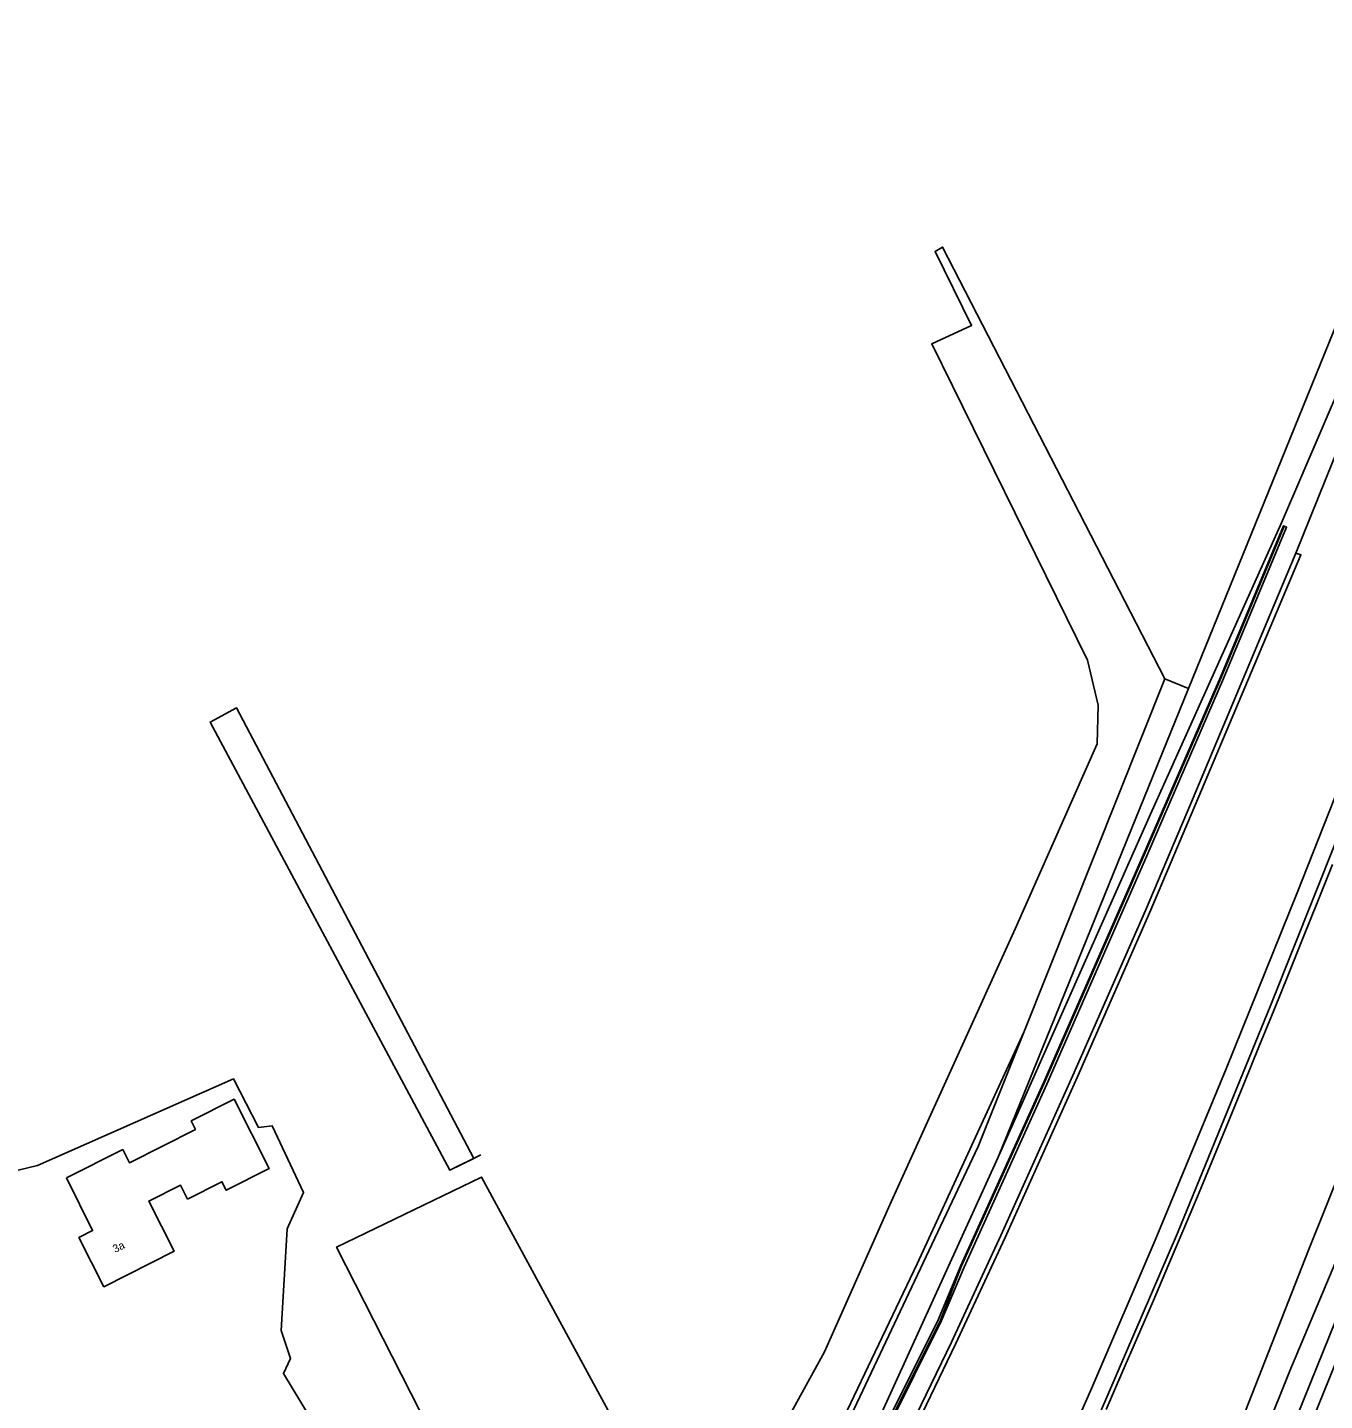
# Model space of a CAD drawing. Extents: x 135999 to 138000, y 396000 to 398501.
# Drawn here: x 137620.8 to 137785.7, y 397330.2 to 397504.8 of the extents above; entities that cross this region are included whole.
import ezdxf

# ---------------------------------------------------------------- set-up
doc = ezdxf.new("R2010")
doc.units = 0
for name, color, linetype in [('gg-afsc-draadraster', 7, 'Continuous'), ('gg-afsc-lijn draadraster', 7, 'Continuous'), ('gg-afsc-muur', 7, 'Continuous'), ('gg-anno-huisnummerreeks BGT', 7, 'Continuous'), ('gg-bbg-hoofdgebouw', 7, 'Continuous'), ('gg-knt-bronhoudergrens', 7, 'Continuous'), ('gg-knt-verharding', 7, 'Continuous'), ('gg-kntw-bovenkant insteek waterloop', 7, 'Continuous'), ('gx-grn-maaiveld', 7, 'Continuous')]:
    doc.layers.add(name, color=color, linetype=linetype)

msp = doc.modelspace()

# ---------------------------------------------------------------- linework, layer by layer
at = {"layer": 'gg-afsc-draadraster'}
msp.add_lwpolyline([(137709.72, 397301.6), (137721.04, 397320.57), (137733.89, 397347.58), (137747.5, 397377.13)], dxfattribs=at)
at = {"layer": 'gg-afsc-lijn draadraster'}
msp.add_line((137678.45, 397361.43), (137674.52, 397359.47), dxfattribs=at)
msp.add_lwpolyline([(137709.72, 397301.6), (137721.04, 397320.57), (137733.89, 397347.58), (137747.5, 397377.13)], dxfattribs=at)
at = {"layer": 'gg-afsc-muur'}
for points in [[(137780.55, 397441.37), (137772.54, 397422.14), (137762.78, 397399.58), (137750.05, 397370.55), (137739.56, 397347.31)], [(137570.33, 397207.7), (137578.74, 397210.36), (137593.76, 397215.07), (137608.71, 397219.67), (137619.35, 397223.44), (137630.62, 397228.07), (137638.55, 397231.85), (137646.6, 397236.08), (137653.95, 397240.43), (137662.23, 397245.7), (137668.56, 397250.49), (137677.85, 397257.83), (137687.05, 397266.21), (137693.31, 397272.64), (137700.88, 397280.99), (137707.87, 397289.74), (137713.59, 397297.85), (137718.76, 397305.99), (137723.15, 397313.49), (137730.07, 397326.71), (137736.88, 397340.43), (137739.56, 397347.31)]]:
    msp.add_lwpolyline(points, dxfattribs=at)
at = {"layer": 'gg-bbg-hoofdgebouw'}
for points in [[(137625.78, 397358.51), (137632.92, 397362.11), (137633.77, 397360.43), (137642.17, 397364.67), (137641.63, 397365.75), (137647.08, 397368.5), (137651.53, 397359.68), (137646.07, 397356.93), (137645.52, 397358.02), (137641.15, 397355.81)], [(137641.15, 397355.81), (137640.25, 397357.59), (137636.23, 397355.56), (137639.45, 397349.18), (137630.52, 397344.67), (137627.36, 397350.91), (137629.09, 397351.8), (137625.78, 397358.51)]]:
    msp.add_lwpolyline(points, dxfattribs=at)
at = {"layer": 'gg-knt-bronhoudergrens'}
for p, q in [((137777.41, 397442.94), (137800.56, 397500)), ((137768.41, 397420.75), (137777.41, 397442.94))]:
    msp.add_line(p, q, dxfattribs=at)
at = {"layer": 'gg-knt-verharding'}
msp.add_lwpolyline([(137826.9, 397433.45), (137791.88, 397346.76), (137780.76, 397319.37)], dxfattribs=at)
at = {"layer": 'gg-kntw-bovenkant insteek waterloop'}
for p, q in [((137744.22, 397361.12), (137768.41, 397420.75)), ((137765.4, 397421.96), (137747.5, 397377.13)), ((137765.4, 397421.96), (137768.41, 397420.75)), ((137741.66, 397362.51), (137747.5, 397377.13)), ((137780.6, 397324.29), (137790.76, 397349.47)), ((137781.28, 397333.99), (137788.24, 397350.49))]:
    msp.add_line(p, q, dxfattribs=at)
for points in [[(137741.66, 397362.51), (137724.41, 397326.01), (137712.43, 397304.86)], [(137714.65, 397303.56), (137727.9, 397325.31), (137744.22, 397361.12)]]:
    msp.add_lwpolyline(points, dxfattribs=at)
at = {"layer": 'gx-grn-maaiveld'}
for points in [[(137782.05, 397437.96), (137795.28, 397470.7), (137810.68, 397509.71), (137823.34, 397541.63), (137831.07, 397559.01), (137841.83, 397583.18), (137854.66, 397612.47), (137867.88, 397643.11), (137879.59, 397670.81)], [(137665.68, 397150.59), (137678.22, 397173.33), (137694.02, 397202.78), (137703.5, 397221.3), (137717.42, 397248.64), (137730.23, 397275.16), (137736.22, 397287.73), (137745.71, 397308.3), (137756.11, 397331.8), (137764.18, 397350.58), (137773.18, 397372.36), (137782.21, 397394.74), (137790.33, 397415.34), (137798.03, 397434.17), (137808.09, 397459.9), (137823.93, 397499.88), (137835.82, 397530.12), (137852.73, 397573.11), (137864.31, 397602.22), (137880.46, 397643.17), (137888.89, 397664.41)], [(137849.38, 397620.36), (137841.8, 397599.02), (137831.49, 397570.87), (137824.34, 397550.46), (137817.43, 397532.6), (137802.56, 397496.36), (137795, 397477.59), (137787.97, 397459.84), (137780.21, 397441.8), (137763.58, 397404.74), (137744.22, 397361.12)], [(137765.4, 397421.96), (137737.14, 397476.85), (137736.18, 397476.3), (137740.82, 397466.89), (137735.77, 397464.57), (137755.55, 397424.35), (137756.91, 397418.62), (137756.78, 397413.71), (137746.41, 397390.25), (137730.59, 397355.48), (137722.14, 397336.39), (137710.14, 397314.57), (137700.87, 397301.34), (137684.37, 397281.03), (137662.14, 397262.62), (137650.19, 397254.89), (137630.19, 397286.86), (137635.96, 397290.2), (137634.21, 397293.66)], [(137812.61, 397463.65), (137811.37, 397462.43), (137805.7, 397448.14), (137799.87, 397433.34), (137789.89, 397408.14), (137778.88, 397380.49), (137767, 397351.49), (137756.02, 397326.02), (137743.94, 397299.12), (137737.64, 397285.45), (137729.53, 397268.34), (137718.21, 397244.78), (137704.94, 397218.55), (137689.14, 397188.54), (137675.91, 397164.09), (137667.64, 397149.42)], [(137729.81, 397326.84), (137736.62, 397340.55), (137739.47, 397347.35), (137749.96, 397370.59), (137762.69, 397399.62), (137772.45, 397422.18), (137780.46, 397441.42), (137780.87, 397441.24), (137772.86, 397422), (137763.1, 397399.44), (137750.37, 397370.41), (137739.88, 397347.17), (137737.02, 397340.36), (137730.2, 397326.64)], [(137573.59, 397205.85), (137574.36, 397206.14), (137583.69, 397209.24), (137600.18, 397214.26), (137615.28, 397219.2), (137629.22, 397224.59), (137642.97, 397231.12), (137655.08, 397238.04), (137666.58, 397245.69), (137676.55, 397253.36), (137686.49, 397262.09), (137696.05, 397271.73), (137706.58, 397283.99), (137713.24, 397292.78), (137718.69, 397301.04), (137727.22, 397315.51), (137732.47, 397325.62), (137738.26, 397337.61), (137744.54, 397351.17), (137753.69, 397371.52), (137762.92, 397392.52), (137768.7, 397406.12), (137782.05, 397437.96)], [(137733.01, 397325.35), (137738.8, 397337.36), (137745.08, 397350.92), (137754.24, 397371.27), (137763.47, 397392.28), (137769.26, 397405.89), (137782.7, 397437.74), (137782.05, 397437.96)], [(137677.57, 397360.99), (137674.52, 397359.47), (137644.03, 397416.46), (137647.37, 397418.28), (137677.57, 397360.99)], [(137786.71, 397398.34), (137784.84, 397393.71), (137782.98, 397389.06), (137781.09, 397384.43), (137779.23, 397379.79), (137777.36, 397375.15), (137775.46, 397370.53), (137773.57, 397365.9), (137771.65, 397361.28), (137769.74, 397356.66), (137767.82, 397352.04), (137765.87, 397347.44), (137763.91, 397342.84), (137761.93, 397338.25), (137759.94, 397333.66), (137757.95, 397329.07)], [(137607.68, 397372.08), (137611.33, 397357.5), (137622.09, 397360.06), (137647.01, 397371.09), (137650.18, 397364.9), (137651.93, 397365.14), (137655.9, 397356.65), (137653.84, 397352.04), (137653.04, 397339.11), (137654.23, 397335.53), (137653.35, 397333.63), (137662.29, 397318.83), (137673.11, 397324.15), (137660.1, 397349.7), (137678.54, 397358.61), (137697.6, 397323.44), (137699.96, 397319.67)], [(137752.9, 397098.26), (137751.71, 397103.47), (137748.67, 397113.37), (137743.15, 397129.59), (137738.42, 397144.71), (137735.84, 397153.48), (137733.75, 397162.79), (137731.97, 397172.65), (137731.09, 397181.33), (137730.8, 397191.52), (137731.13, 397199.72), (137732.37, 397208.49), (137734.19, 397218.33), (137737.99, 397231.43), (137741.74, 397242.21), (137747, 397256.53), (137754.55, 397275.64), (137758.51, 397285.61), (137764.57, 397301.23), (137773.49, 397323.37), (137783.65, 397349.31), (137793.06, 397372.74)], [(137751.28, 397260), (137762.57, 397287.25), (137781.28, 397333.99)]]:
    msp.add_lwpolyline(points, dxfattribs=at)

# ---------------------------------------------------------------- texts
at = {"layer": 'gg-anno-huisnummerreeks BGT'}
msp.add_text('3a', height=1, rotation=26.9, dxfattribs=at).set_placement((137631.96, 397348.95))

doc.saveas('drawing.dxf')
